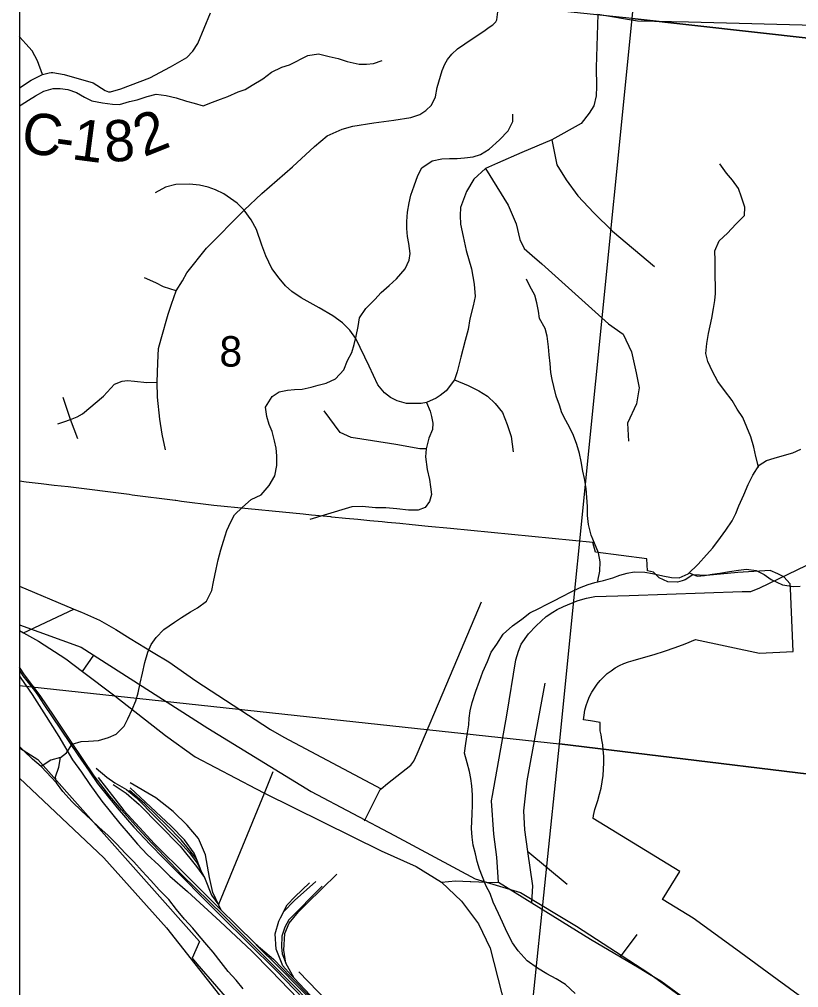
# Model space of a CAD drawing. Extents: x 0 to 43.4, y -8.1 to 22.
# Drawn here: x 2.1 to 3.172, y 18.481 to 19.813 of the extents above; entities that cross this region are included whole.
import ezdxf

# ---------------------------------------------------------------- set-up
doc = ezdxf.new("R2010")
doc.units = 0
for name, color, linetype in [('GM_X_City_Street', 7, 'Continuous'), ('GM_X_Corporation', 7, 'Continuous'), ('GM_X_County_Road', 7, 'Continuous'), ('GM_X_County_Road_Text', 7, 'Continuous'), ('GM_X_Major_River', 7, 'Continuous'), ('GM_X_Minor_River', 7, 'Continuous'), ('GM_X_Rail_Line', 7, 'Continuous'), ('GM_X_Section_Text', 7, 'Continuous'), ('GM_X_Township_Road', 7, 'Continuous'), ('GM_X_US_Route', 7, 'Continuous'), ('SH_Data', 7, 'Continuous')]:
    doc.layers.add(name, color=color, linetype=linetype)

msp = doc.modelspace()

# ---------------------------------------------------------------- linework, layer by layer
at = {"layer": 'GM_X_City_Street'}
for p, q in [((2.1057, 18.9693), (2.1749, 19.0022)), ((2.1867, 18.9163), (2.2026, 18.9389)), ((2.7994, 18.6689), (2.8535, 18.6237)), ((2.927, 18.5238), (2.9498, 18.5544))]:
    msp.add_line(p, q, dxfattribs=at)
for points in [[(2.1, 19.0335), (2.1739, 19.0026), (2.1749, 19.0022), (2.1856, 18.9977), (2.2101, 18.987), (2.2325, 18.9739), (2.2525, 18.9617), (2.2842, 18.9424), (2.3055, 18.9294), (2.3428, 18.9036), (2.4456, 18.8364), (2.4636, 18.8258), (2.5977, 18.7549)], [(2.759, 18.6264), (2.7569, 18.6611), (2.7526, 18.6923), (2.7495, 18.7383), (2.7508, 18.7459), (2.7706, 18.8563), (2.7831, 18.9323), (2.7864, 18.944), (2.7904, 18.9537), (2.8002, 18.9679), (2.8109, 18.9789), (2.8246, 18.9917), (2.8336, 18.9978), (2.8398, 19.0015), (2.8483, 19.0058), (2.8674, 19.0134), (2.8718, 19.0148), (2.8799, 19.0173), (2.8914, 19.0193), (2.9387, 19.021)], [(2.5748, 18.711), (2.5963, 18.7538), (2.5977, 18.7549), (2.6066, 18.762), (2.6383, 18.7874), (2.6426, 18.7927), (2.6474, 18.8032), (2.688, 18.8991), (2.7358, 19.012)], [(2.8051, 18.598), (2.8061, 18.6216), (2.7994, 18.6689), (2.7952, 18.6986), (2.7939, 18.7248), (2.7986, 18.7661), (2.8041, 18.7963), (2.8232, 18.9004)], [(2.3744, 18.5964), (2.4371, 18.7491), (2.4493, 18.7786)]]:
    msp.add_lwpolyline(points, dxfattribs=at)
at = {"layer": 'GM_X_Corporation'}
for points in [[(8.9, 20.9), (2.1, 20.9), (2.1, 18.7697), (2.2164, 18.6602), (2.3024, 18.5637), (2.4531, 18.3722), (2.5091, 18.2757), (2.5944, 18.1569), (2.6477, 18.0826), (2.8129, 17.7895), (2.9482, 17.5993), (3.2529, 17.1207), (3.3535, 16.9292), (3.4766, 16.7366), (3.5579, 16.6418), (3.619, 16.5459), (3.7774, 16.2543), (3.8686, 16.1561), (3.9643, 16.0791), (4.2564, 15.9373), (4.3533, 15.9108)], [(2.1, 20.9), (2.1, 18.7697), (2.2164, 18.6602), (2.3024, 18.5637), (2.4531, 18.3722)], [(3.2052, 18.447), (3.1423, 18.4928), (3.0855, 18.5342), (3.0269, 18.5769), (2.9856, 18.602), (2.9848, 18.6025), (3.0084, 18.6414), (2.8893, 18.7139), (2.8898, 18.7182), (2.8905, 18.7224), (2.8916, 18.7266), (2.893, 18.7307), (2.8958, 18.739), (2.8982, 18.7474), (2.9002, 18.756), (2.9018, 18.7646), (2.903, 18.7733), (2.9037, 18.7821), (2.904, 18.7908), (2.9038, 18.7996), (2.9032, 18.8084), (2.9025, 18.8154), (2.9014, 18.8223), (2.9001, 18.8292), (2.8991, 18.8348), (2.8987, 18.8405), (2.8987, 18.8462), (2.8856, 18.8483), (2.8761, 18.8498), (2.8768, 18.8564), (2.878, 18.863), (2.8797, 18.8694), (2.8818, 18.8757), (2.8844, 18.8819), (2.8875, 18.8878), (2.891, 18.8935), (2.8949, 18.8989), (2.8991, 18.9041), (2.9038, 18.9089), (2.9087, 18.9133), (2.914, 18.9174), (2.9196, 18.9211), (2.9254, 18.9243), (2.9315, 18.9271), (2.9377, 18.9295), (2.9441, 18.9314), (2.9587, 18.9353), (2.9732, 18.9396), (2.9876, 18.9442), (3.0019, 18.9492), (3.016, 18.9545), (3.03, 18.9602), (3.118, 18.9417), (3.1643, 18.9437), (3.1606, 19.0302), (3.1603, 19.0369), (3.1515, 19.0464), (3.1433, 19.0507), (3.1326, 19.0551), (3.0884, 19.0522), (3.0451, 19.0483), (3.0262, 19.0491), (3.0159, 19.0423), (3.0115, 19.0409), (3.0051, 19.0389), (2.9918, 19.0395), (2.9799, 19.0452), (2.9722, 19.0528), (2.9641, 19.0546), (2.9633, 19.071), (2.8926, 19.0804), (2.8888, 19.0939), (2.6931, 19.1128), (2.6623, 19.1159), (2.6405, 19.118), (2.6235, 19.1196), (2.6066, 19.1213), (2.6028, 19.1216), (2.599, 19.122), (2.582, 19.1236), (2.5655, 19.1252), (2.5484, 19.1269), (2.5296, 19.1287), (2.5284, 19.1288), (2.5018, 19.1314), (2.4905, 19.1325), (2.462, 19.1352), (2.3673, 19.1444), (2.3232, 19.1503), (2.3154, 19.1513), (2.3141, 19.1515), (2.2553, 19.1589), (2.251, 19.1595), (2.1673, 19.1701), (2.148, 19.1723), (2.1298, 19.1744), (2.1093, 19.1768), (2.1, 19.1779), (2.1, 18.8114), (2.1254, 18.7952), (2.3476, 18.5449), (2.3379, 18.522), (2.344, 18.5143), (2.398, 18.4518)]]:
    msp.add_lwpolyline(points, dxfattribs=at)
for points in [[(4.0476, 20.7082), (3.9403, 19.703), (2.9428, 19.8144), (3.042, 20.8098)], [(2.1, 19.9021), (2.1, 18.897), (2.8429, 18.8166), (2.9428, 19.8144)], [(2.9428, 19.8144), (3.9403, 19.703), (3.8378, 18.6959), (2.8429, 18.8166)], [(3.8378, 18.6959), (3.7435, 17.7155), (2.8521, 17.7909), (2.8154, 17.7918), (2.8147, 17.7929), (2.7902, 17.8357), (2.7645, 17.8808), (2.7638, 17.882), (2.7489, 17.9091), (2.8429, 18.8166)]]:
    msp.add_lwpolyline(points, close=True, dxfattribs=at)
at = {"layer": 'GM_X_County_Road'}
for points in [[(2.8955, 19.8202), (2.9503, 19.8114), (3.0205, 19.8099), (3.2114, 19.8047), (3.2321, 19.8036), (3.239, 19.8038), (3.2419, 19.8047), (3.244, 19.8059), (3.2466, 19.8085), (3.2479, 19.8108), (3.2621, 19.9316)], [(2.1, 19.719), (2.1164, 19.7297), (2.1318, 19.7373), (2.1412, 19.7398), (2.1438, 19.7402), (2.1452, 19.7403), (2.1461, 19.7402), (2.1614, 19.7373), (2.2013, 19.7259), (2.2178, 19.7153), (2.2225, 19.7134), (2.2253, 19.7135), (2.2395, 19.7177), (2.2793, 19.7326), (2.3078, 19.7478), (2.3302, 19.7609), (2.3384, 19.7694), (2.3455, 19.7799), (2.363, 19.8224)], [(2.9387, 19.021), (3.0941, 19.0264), (3.1062, 19.0261), (3.1185, 19.0315), (3.1954, 19.0686)], [(2.6807, 18.6264), (2.6999, 18.6284), (2.72, 18.6276)], [(2.72, 18.6276), (2.721, 18.6275), (2.7541, 18.6262), (2.759, 18.6264), (2.8051, 18.598), (2.8856, 18.5482), (2.927, 18.5238), (2.9525, 18.5087)], [(2.9525, 18.5087), (2.967, 18.5001), (2.9823, 18.4906), (3.1063, 18.3999), (3.129, 18.3826), (3.1552, 18.3572), (3.1579, 18.3543)]]:
    msp.add_lwpolyline(points, dxfattribs=at)
at = {"layer": 'GM_X_Major_River'}
msp.add_line((2.1299, 18.7857), (2.1509, 18.7633), dxfattribs=at)
for points in [[(2.1299, 18.7857), (2.1181, 18.7959), (2.1063, 18.8073), (2.1, 18.8132)], [(2.1509, 18.7633), (2.1496, 18.7714), (2.1542, 18.7845), (2.1565, 18.7981), (2.1431, 18.7944), (2.1299, 18.7857)], [(2.4079, 18.4798), (2.398, 18.4915), (2.387, 18.5036), (2.3775, 18.5161), (2.3665, 18.5301), (2.3577, 18.5403), (2.3471, 18.5528), (2.3387, 18.5633), (2.3273, 18.5758), (2.3163, 18.5887), (2.3054, 18.6027), (2.2925, 18.616), (2.2807, 18.6289), (2.269, 18.6415), (2.2576, 18.6547), (2.2455, 18.6665), (2.2341, 18.6787), (2.2215, 18.6912), (2.2097, 18.7018), (2.1983, 18.7125), (2.1854, 18.7246), (2.1728, 18.7372), (2.1596, 18.7513), (2.1509, 18.7633)]]:
    msp.add_lwpolyline(points, dxfattribs=at)
at = {"layer": 'GM_X_Minor_River'}
for points in [[(2.1, 19.6935), (2.1025, 19.6956), (2.1126, 19.7022), (2.1223, 19.708), (2.1338, 19.7145), (2.1465, 19.7179), (2.1563, 19.718), (2.1669, 19.7166), (2.1786, 19.7125), (2.1898, 19.7061), (2.1995, 19.7012), (2.2143, 19.6985), (2.2283, 19.6966), (2.2377, 19.6959), (2.2515, 19.7001), (2.2622, 19.7025), (2.276, 19.707), (2.2883, 19.7105), (2.3019, 19.7085), (2.3159, 19.7055), (2.3298, 19.7005), (2.3404, 19.6979), (2.3528, 19.6942), (2.3655, 19.6995), (2.3766, 19.7034), (2.3866, 19.7073), (2.4008, 19.7133), (2.4104, 19.7169), (2.4201, 19.7227), (2.4347, 19.7314), (2.4468, 19.7405), (2.461, 19.7473), (2.4718, 19.7508), (2.4968, 19.7634), (2.5117, 19.766), (2.526, 19.7622), (2.5385, 19.7596), (2.5509, 19.7554), (2.5675, 19.7515), (2.5774, 19.7516), (2.5873, 19.7525), (2.5992, 19.7567)], [(2.1565, 18.7981), (2.1649, 18.8045), (2.1728, 18.8161), (2.1851, 18.8199), (2.195, 18.8204), (2.209, 18.8212), (2.2228, 18.8253), (2.2332, 18.83), (2.2442, 18.8411), (2.249, 18.8512), (2.2551, 18.8639), (2.26, 18.876), (2.2633, 18.8869), (2.266, 18.9001), (2.2694, 18.9141), (2.2725, 18.9285), (2.2767, 18.9428), (2.2812, 18.9533), (2.2883, 18.963), (2.2989, 18.9741), (2.3133, 18.9843), (2.3229, 18.9905), (2.3353, 18.9985), (2.345, 19.0036), (2.3574, 19.0131), (2.3646, 19.0277), (2.3669, 19.0398), (2.3708, 19.0572), (2.3735, 19.0697), (2.3773, 19.0836), (2.3807, 19.0953), (2.3856, 19.1104), (2.3909, 19.122), (2.3961, 19.1318), (2.4071, 19.1421), (2.4188, 19.1528), (2.4326, 19.1592), (2.4436, 19.1722), (2.4516, 19.1853), (2.4543, 19.1997), (2.4543, 19.213), (2.4531, 19.2233), (2.4511, 19.2336), (2.4477, 19.2462), (2.4438, 19.2562), (2.4403, 19.267), (2.4388, 19.28), (2.4479, 19.2945), (2.4576, 19.3011), (2.4687, 19.3034), (2.4786, 19.3039), (2.4889, 19.3044), (2.5015, 19.3071), (2.5111, 19.3102), (2.5222, 19.3129), (2.5349, 19.3187), (2.5462, 19.3313), (2.5515, 19.344), (2.5572, 19.3549), (2.5605, 19.3658), (2.5635, 19.3775), (2.5662, 19.3908), (2.5681, 19.4029), (2.5768, 19.4155), (2.5889, 19.4277), (2.5975, 19.4374), (2.6085, 19.4473), (2.6186, 19.4562), (2.6308, 19.4703), (2.6364, 19.4819), (2.6375, 19.4914), (2.6356, 19.5051), (2.634, 19.5147), (2.6331, 19.5257), (2.633, 19.5352), (2.6338, 19.5481), (2.6364, 19.561), (2.6386, 19.5712), (2.6432, 19.5844), (2.6481, 19.5983), (2.6538, 19.6088), (2.6677, 19.6186), (2.6811, 19.6213), (2.6917, 19.6218), (2.702, 19.6218), (2.7123, 19.6227), (2.7241, 19.6239), (2.7341, 19.6274), (2.7464, 19.6346), (2.7605, 19.6475), (2.7722, 19.6598), (2.7787, 19.6725), (2.779, 19.6828)], [(3.1155, 19.1965), (3.1166, 19.1979), (3.1129, 19.212), (3.1102, 19.225), (3.106, 19.2389), (3.1007, 19.2523), (3.095, 19.2654), (3.0874, 19.277), (3.0805, 19.289), (3.0699, 19.3026), (3.0608, 19.315), (3.0536, 19.3289), (3.0471, 19.3428), (3.0444, 19.3535), (3.0456, 19.3672), (3.0479, 19.3812), (3.0523, 19.4023), (3.0549, 19.4156), (3.0568, 19.4266), (3.0574, 19.436), (3.0574, 19.4478), (3.0573, 19.4581), (3.0572, 19.468), (3.0572, 19.4817), (3.0565, 19.495), (3.0626, 19.5085), (3.0743, 19.5192), (3.0856, 19.5314), (3.0974, 19.5433), (3.0977, 19.555), (3.0932, 19.5685), (3.0893, 19.5804), (3.0809, 19.592), (3.0729, 19.6017), (3.0637, 19.6146)], [(2.8964, 19.0397), (2.8956, 19.0411), (2.8983, 19.0543), (2.899, 19.0672), (2.8967, 19.0794), (2.891, 19.0929), (2.8864, 19.1037), (2.883, 19.1186), (2.8815, 19.1308), (2.8815, 19.1434), (2.8807, 19.1556), (2.8795, 19.1678), (2.8773, 19.1819), (2.8753, 19.1918), (2.873, 19.2052), (2.8703, 19.2159), (2.8668, 19.2286), (2.8623, 19.2409), (2.8573, 19.2513), (2.8519, 19.2617), (2.8461, 19.2721), (2.843, 19.2825), (2.8384, 19.2948), (2.8354, 19.3082), (2.833, 19.3177), (2.831, 19.3277), (2.8302, 19.3399), (2.8286, 19.3517), (2.8278, 19.3628), (2.826, 19.3776), (2.8232, 19.388), (2.8157, 19.4019), (2.814, 19.4118), (2.8117, 19.4233), (2.809, 19.434), (2.8021, 19.4464), (2.7978, 19.456)], [(2.8644, 18.4732), (2.8514, 18.4857), (2.8384, 18.4937), (2.8257, 18.5005), (2.8126, 18.5081), (2.7985, 18.5184), (2.7859, 18.5321), (2.7783, 18.5429), (2.7704, 18.558), (2.7647, 18.5715), (2.7593, 18.5834), (2.7518, 18.5988), (2.7476, 18.6107), (2.7422, 18.6208), (2.7369, 18.6338), (2.733, 18.6446), (2.7299, 18.655), (2.7275, 18.6657), (2.7244, 18.6775), (2.7229, 18.6882), (2.7221, 18.7004), (2.7223, 18.7099), (2.723, 18.7205), (2.7234, 18.7323), (2.7234, 18.7468), (2.7226, 18.759), (2.721, 18.7689), (2.719, 18.7788), (2.7159, 18.7907), (2.7125, 18.8041), (2.714, 18.817), (2.7159, 18.8291), (2.7182, 18.8427), (2.7189, 18.8522), (2.7203, 18.8621), (2.7229, 18.8734), (2.7279, 18.8892), (2.7329, 18.9028), (2.7374, 18.9156), (2.7439, 18.9298), (2.7492, 18.943), (2.7567, 18.9538), (2.7655, 18.9676), (2.7784, 18.979), (2.7912, 18.9882), (2.8024, 18.997), (2.8144, 19.0027), (2.8252, 19.0085), (2.836, 19.0139), (2.8456, 19.0189), (2.8599, 19.0261), (2.8706, 19.0315), (2.8822, 19.0358), (2.8917, 19.0385), (2.9036, 19.0416), (2.9162, 19.045), (2.9262, 19.0486), (2.9362, 19.0513), (2.9457, 19.0533), (2.9605, 19.0529), (2.9707, 19.0511), (2.9851, 19.048), (2.9971, 19.0454), (3.0074, 19.0451), (3.0201, 19.0508), (3.0338, 19.0637), (3.0451, 19.0767), (3.0538, 19.0864), (3.0644, 19.1005), (3.0716, 19.1106), (3.0803, 19.1236), (3.0855, 19.1337), (3.0896, 19.1443), (3.0965, 19.1593), (3.1026, 19.1736), (3.1091, 19.1863), (3.1178, 19.2001), (3.1279, 19.2063), (3.1382, 19.2098), (3.1493, 19.2129), (3.1639, 19.2171), (3.1751, 19.2221)], [(3.0214, 19.0521), (3.0325, 19.0474), (3.0424, 19.0483), (3.0531, 19.0499), (3.0634, 19.0515), (3.0768, 19.0538), (3.089, 19.0557), (3.1004, 19.0569), (3.1136, 19.0554), (3.1245, 19.0497), (3.1342, 19.043), (3.1495, 19.0353), (3.1647, 19.033), (3.1742, 19.0335)]]:
    msp.add_lwpolyline(points, dxfattribs=at)
at = {"layer": 'GM_X_Rail_Line'}
for p, q in [((2.1, 18.9177), (2.1049, 18.9104)), ((2.3511, 18.64), (2.3437, 18.6584)), ((2.3511, 18.64), (2.3546, 18.633)), ((2.3777, 18.5882), (2.3746, 18.5947)), ((2.4593, 18.5775), (2.4634, 18.5856)), ((2.4778, 18.4944), (2.4665, 18.515))]:
    msp.add_line(p, q, dxfattribs=at)
for points in [[(2.1, 18.9805), (2.1848, 18.9497), (2.3592, 18.8383), (2.5014, 18.7512), (2.6158, 18.6907), (2.7269, 18.6311), (2.7893, 18.6123), (2.8663, 18.5659), (2.9659, 18.5014), (3.0581, 18.4348), (3.118, 18.3921), (3.1299, 18.3321), (3.1312, 18.287), (3.0912, 18.2087), (3.028, 18.1378), (3.0132, 18.0857), (3.0138, 18.043), (3.0154, 18.0122), (3.102, 17.8166), (3.2006, 17.5844), (3.3952, 17.2569), (3.4206, 17.2288), (3.4993, 17.0909)], [(2.5331, 18.428), (2.441, 18.5205), (2.3804, 18.581), (2.3236, 18.6366), (2.2674, 18.6956), (2.2404, 18.7258), (2.2244, 18.7446), (2.2031, 18.7727), (2.171, 18.8204), (2.1481, 18.855), (2.1287, 18.8833), (2.1069, 18.9117), (2.1, 18.922)], [(2.1, 18.9099), (2.1022, 18.9073), (2.1178, 18.8848), (2.1336, 18.8596), (2.1543, 18.8269), (2.1733, 18.7948), (2.1854, 18.778), (2.1971, 18.761), (2.2136, 18.7377), (2.2382, 18.7074), (2.2524, 18.6908), (2.2626, 18.6788), (2.2757, 18.6645), (2.2918, 18.6498), (2.3071, 18.6347), (2.3312, 18.6135), (2.3761, 18.5723), (2.4196, 18.5315), (2.4465, 18.5047), (2.483, 18.4663)], [(2.1049, 18.9104), (2.121, 18.8899), (2.1252, 18.8839), (2.1337, 18.8707), (2.1805, 18.8018), (2.1959, 18.7793), (2.2073, 18.7624), (2.2227, 18.7432), (2.2346, 18.7288), (2.2458, 18.7155), (2.2574, 18.702), (2.28, 18.6785), (2.2987, 18.6591), (2.3771, 18.5804), (2.4533, 18.5052), (2.6298, 18.3221)], [(2.2057, 18.7833), (2.2204, 18.7707), (2.2314, 18.7629), (2.2475, 18.7541), (2.2606, 18.7428), (2.3157, 18.6871), (2.3339, 18.6669), (2.3448, 18.6526), (2.3511, 18.64)], [(2.2083, 18.7703), (2.2313, 18.741), (2.2437, 18.7251), (2.2652, 18.7015), (2.2859, 18.6792), (2.3304, 18.635), (2.3777, 18.5882)], [(2.2291, 18.7609), (2.2467, 18.7489), (2.265, 18.7331), (2.3211, 18.6761), (2.3435, 18.6482), (2.3546, 18.633)], [(2.3437, 18.6584), (2.3224, 18.6848), (2.3031, 18.7044), (2.2725, 18.7344), (2.2517, 18.7526)], [(2.3437, 18.6584), (2.3405, 18.6664), (2.3273, 18.6847), (2.309, 18.7034), (2.2523, 18.7564)], [(2.3746, 18.5947), (2.366, 18.6125), (2.3617, 18.6327), (2.3559, 18.664), (2.3462, 18.6866), (2.331, 18.7051), (2.3115, 18.7237), (2.2877, 18.7424), (2.2526, 18.7633)], [(2.3546, 18.633), (2.3641, 18.6086), (2.3746, 18.5947)], [(2.4665, 18.515), (2.4638, 18.533), (2.465, 18.556), (2.4711, 18.5699), (2.4838, 18.5855), (2.4954, 18.5973), (2.5369, 18.6376)], [(2.5164, 18.6211), (2.4707, 18.5748), (2.465, 18.5645), (2.4611, 18.5522), (2.4605, 18.5374), (2.4614, 18.5281), (2.4665, 18.515)], [(2.4634, 18.5856), (2.4784, 18.6013), (2.5076, 18.6272)], [(2.4634, 18.5856), (2.4684, 18.5954), (2.4788, 18.6064), (2.499, 18.6258)], [(2.3777, 18.5882), (2.3973, 18.5688), (2.4257, 18.5406)], [(2.4593, 18.5775), (2.4632, 18.5853), (2.4634, 18.5856)], [(2.4778, 18.4944), (2.4738, 18.4986), (2.4623, 18.5113), (2.4534, 18.5344), (2.4519, 18.5556), (2.4571, 18.5729), (2.4593, 18.5775)], [(2.4257, 18.5406), (2.4277, 18.5387), (2.4559, 18.5103), (2.5439, 18.421), (2.5656, 18.3986)], [(2.4257, 18.5406), (2.4494, 18.5205), (2.4728, 18.4965), (2.5292, 18.4389), (2.5758, 18.3906)], [(2.5867, 18.3918), (2.5743, 18.4088), (2.5498, 18.4353), (2.4846, 18.5034)], [(2.5965, 18.3782), (2.5638, 18.4065), (2.5408, 18.4301), (2.5001, 18.4709), (2.4778, 18.4944)]]:
    msp.add_lwpolyline(points, dxfattribs=at)
at = {"layer": 'GM_X_Township_Road'}
msp.add_line((2.5192, 19.1312), (2.4997, 19.1254), dxfattribs=at)
for points in [[(2.2952, 19.3737), (2.3049, 19.4079), (2.3092, 19.4214), (2.3159, 19.4396), (2.3243, 19.4538), (2.3305, 19.4645), (2.3572, 19.4984), (2.4091, 19.5506), (2.4333, 19.5735), (2.4757, 19.6104), (2.5058, 19.6383), (2.5236, 19.6532), (2.5441, 19.6624), (2.5586, 19.6661), (2.5877, 19.671), (2.6149, 19.6746), (2.6384, 19.678), (2.6509, 19.6823), (2.659, 19.6877), (2.6667, 19.6953), (2.6723, 19.7065), (2.6747, 19.7193), (2.6814, 19.7428), (2.6851, 19.7516), (2.6888, 19.7581), (2.6948, 19.7654), (2.7027, 19.7725), (2.7227, 19.7866), (2.7387, 19.7971), (2.7461, 19.8024), (2.7515, 19.8059), (2.7555, 19.8097), (2.7567, 19.8127), (2.759, 19.8311)], [(2.8955, 19.8202), (2.8935, 19.7469), (2.8939, 19.7209), (2.8936, 19.7079), (2.8904, 19.6943), (2.8838, 19.6841), (2.8726, 19.6701), (2.8324, 19.6475), (2.7911, 19.6302), (2.7578, 19.6153), (2.7413, 19.608), (2.725, 19.5933), (2.715, 19.5764), (2.7067, 19.5545), (2.7065, 19.5433), (2.707, 19.5315), (2.7107, 19.5144), (2.7145, 19.4954), (2.722, 19.4702), (2.7257, 19.4491), (2.7269, 19.4322), (2.724, 19.419), (2.7195, 19.4012), (2.7174, 19.3868), (2.713, 19.3716), (2.7074, 19.3486), (2.7021, 19.3286), (2.6984, 19.3175), (2.6869, 19.3025), (2.6788, 19.2958), (2.6732, 19.2921), (2.66, 19.2864), (2.6529, 19.2848), (2.6327, 19.2849), (2.6197, 19.2887), (2.6104, 19.2933), (2.6024, 19.2996), (2.5932, 19.3104), (2.5812, 19.3364), (2.5627, 19.3744), (2.5547, 19.3855), (2.5443, 19.3956), (2.5311, 19.4056), (2.5125, 19.4164), (2.4877, 19.43), (2.4747, 19.4388), (2.4659, 19.4469), (2.4573, 19.4574), (2.4475, 19.4707), (2.4389, 19.4878), (2.4335, 19.5027), (2.4261, 19.5244), (2.419, 19.5375), (2.4091, 19.5506), (2.3994, 19.5605), (2.3812, 19.5734), (2.3697, 19.5786), (2.3597, 19.5822), (2.348, 19.5853), (2.334, 19.5865), (2.3153, 19.586), (2.3011, 19.5826), (2.2866, 19.5746)], [(2.1318, 19.7373), (2.1251, 19.7561), (2.1175, 19.7699), (2.1091, 19.7797), (2.1008, 19.7887), (2.1, 19.7897)], [(2.8324, 19.6475), (2.8394, 19.613), (2.8521, 19.5925), (2.8682, 19.5704), (2.8904, 19.547), (2.9159, 19.5217), (2.9738, 19.4734)], [(2.7413, 19.608), (2.7724, 19.5575), (2.7834, 19.5319), (2.7883, 19.5106), (2.7945, 19.4982), (2.8055, 19.4885), (2.8186, 19.4768), (2.9104, 19.3946), (2.9305, 19.3801), (2.9422, 19.3559), (2.9484, 19.327), (2.9526, 19.3062), (2.9491, 19.2842), (2.9367, 19.2579), (2.9381, 19.2331)], [(2.3159, 19.4396), (2.2984, 19.4455), (2.2878, 19.4509), (2.272, 19.4579)], [(2.3009, 19.2212), (2.2966, 19.2428), (2.293, 19.2631), (2.2901, 19.2936), (2.2896, 19.3143), (2.2905, 19.3407), (2.2915, 19.3604), (2.2952, 19.3737)], [(2.1527, 19.2568), (2.1613, 19.2596), (2.1705, 19.2629), (2.1794, 19.2663), (2.1868, 19.2708), (2.2157, 19.2949), (2.231, 19.3114), (2.2414, 19.3156), (2.2488, 19.3165), (2.2585, 19.3154), (2.2754, 19.3136), (2.2896, 19.3143)], [(2.6984, 19.3175), (2.7172, 19.3094), (2.7318, 19.3023), (2.7438, 19.295), (2.7543, 19.2849), (2.7646, 19.2725), (2.7709, 19.2562), (2.7766, 19.2394), (2.7793, 19.2182)], [(2.1805, 19.2363), (2.1705, 19.2629), (2.1603, 19.293)], [(2.66, 19.2864), (2.665, 19.2741), (2.6667, 19.2672), (2.6688, 19.2579), (2.6681, 19.2493), (2.6633, 19.2372), (2.6595, 19.2224), (2.6588, 19.2117), (2.6609, 19.1941), (2.664, 19.1803), (2.6654, 19.1702), (2.6667, 19.1595), (2.6643, 19.1499), (2.658, 19.1419), (2.6485, 19.1381), (2.6353, 19.1381), (2.6194, 19.1402), (2.6039, 19.1412), (2.5901, 19.1412), (2.5715, 19.143), (2.5573, 19.1426), (2.5192, 19.1312)], [(2.6595, 19.2224), (2.6509, 19.2224), (2.6177, 19.2286), (2.5856, 19.2334), (2.5566, 19.2379), (2.5414, 19.2448), (2.5194, 19.2748)]]:
    msp.add_lwpolyline(points, dxfattribs=at)
at = {"layer": 'GM_X_US_Route'}
for points in [[(2.1, 18.9725), (2.1057, 18.9693), (2.1262, 18.9579), (2.1639, 18.9335), (2.1867, 18.9163), (2.2313, 18.8826), (2.3009, 18.8282), (2.342, 18.7991), (2.4258, 18.7547), (2.4371, 18.7491), (2.5978, 18.6694), (2.6459, 18.6482), (2.6807, 18.6264)], [(2.6807, 18.6264), (2.7084, 18.6004), (2.7316, 18.5691), (2.7475, 18.5357), (2.8099, 18.2916), (2.812, 18.2847)]]:
    msp.add_lwpolyline(points, dxfattribs=at)
at = {"layer": 'SH_Data'}
msp.add_line((2.1, 20.9), (2.1, 14.1), dxfattribs=at)

# ---------------------------------------------------------------- texts
at = {"layer": 'GM_X_County_Road_Text'}
for s, rotation, p in [('C', 352.1264, (2.1008, 19.6307)), ('2', 21.7261, (2.2712, 19.6234)), ('1', 352.5704, (2.1706, 19.6211)), ('8', 4.8806, (2.2186, 19.6163)), ('-', 352.205, (2.1471, 19.6243))]:
    msp.add_text(s, height=0.0568, rotation=rotation, dxfattribs=at).set_placement(p)
at = {"layer": 'GM_X_Section_Text'}
msp.add_text('8', height=0.0419, rotation=0, dxfattribs=at).set_placement((2.3752, 19.3356))

doc.saveas('drawing.dxf')
